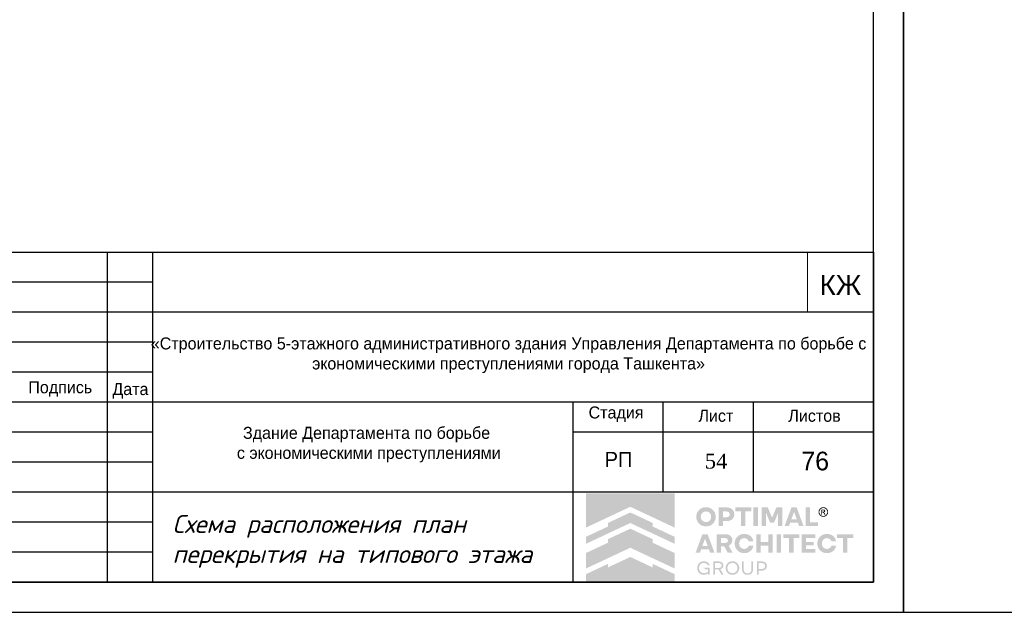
# Model space of a CAD drawing. Header units: millimetres. Extents: x -33345 to 4712671, y -3392 to 121473.
# Tile 677 of 1056: x 3539392 to 3555789, y 44501 to 54371. Entities that reach past the tile are written whole.
import ezdxf

# ---------------------------------------------------------------- set-up
doc = ezdxf.new("R2010")
doc.units = ezdxf.units.MM
doc.layers.add('0.25', color=7, linetype='Continuous', lineweight=25)
doc.layers.add('Текст', color=7, linetype='Continuous', lineweight=20)
doc.styles.add('RomanS', font='romans.shx')
doc.styles.get("Standard").update_dxf_attribs({"font": 'arial.ttf'})
doc.styles.add('X-U-RW-01$0$StyleROMANS', font='GOTHIC.TTF')

# ---------------------------------------------------------------- blocks, each defined once
blk = doc.blocks.new('*U283')
at = {"layer": '0.25', "color": 5, "linetype": 'Continuous', "lineweight": 25, "ltscale": 100}
blk.add_lwpolyline([(-68938, 0), (0, 0), (0, 42000), (-68938, 42000), (-68938, 0)], dxfattribs=at)
blk = doc.blocks.new('*U282')
at = {"layer": '0.25', "color": 5, "linetype": 'Continuous', "lineweight": 25, "ltscale": 100}
blk.add_lwpolyline([(-72619, 0), (0, 0), (0, 42000), (-72619, 42000), (-72619, 0)], dxfattribs=at)
at = {"layer": '0.25', "color": 7, "linetype": 'Continuous', "lineweight": 30, "ltscale": 100}
blk.add_lwpolyline([(-70619, 500), (-500, 500), (-500, 41500), (-70619, 41500), (-70619, 500)], dxfattribs=at)
blk = doc.blocks.new('logo')
at = {"true_color": 0x90e0ed}
h = blk.add_hatch(color=141, dxfattribs=at)
h.dxf.hatch_style = 1
h.paths.add_polyline_path([(5.672, 5.668), (0.009, 5.668), (0.009, 3.483), (1.425, 4.147), (2.84, 4.81), (4.256, 4.147), (5.672, 3.483)])
at = {"true_color": 0x1f2877}
h = blk.add_hatch(color=166, dxfattribs=at)
h.dxf.hatch_style = 1
h.paths.add_polyline_path([(2.84, 4.449), (1.425, 3.786), (1.425, 3.558), (0.009, 2.894), (0.009, 2.448), (1.425, 3.112), (2.84, 3.775), (4.256, 3.112), (5.672, 2.448), (5.672, 2.894), (4.256, 3.558), (4.256, 3.786)])
h.paths.add_polyline_path([(2.84, 3.415), (1.425, 2.751), (1.425, 2.523), (0.009, 1.86), (0.009, 0.873), (1.425, 1.536), (2.84, 2.199), (4.256, 1.536), (5.672, 0.873), (5.672, 1.86), (4.256, 2.523), (4.256, 2.751)])
h.paths.add_polyline_path([(2.84, 1.611), (1.425, 0.947), (1.425, 1.176), (0.009, 0.512), (0.009, 0.005), (5.672, 0.005), (5.672, 0.512), (4.256, 1.176), (4.256, 0.947)])
at = {"true_color": 0x212121}
h = blk.add_hatch(color=250, dxfattribs=at)
h.dxf.hatch_style = 1
h.paths.add_polyline_path([(8.107, 4.61), (8.086, 4.63), (8.064, 4.649), (8.041, 4.667), (8.017, 4.683), (7.992, 4.699), (7.967, 4.713), (7.94, 4.726), (7.912, 4.738), (7.884, 4.749), (7.855, 4.759), (7.825, 4.766), (7.795, 4.773), (7.763, 4.778), (7.732, 4.782), (7.7, 4.784), (7.667, 4.785), (7.634, 4.784), (7.602, 4.782), (7.571, 4.778), (7.54, 4.773), (7.51, 4.766), (7.48, 4.758), (7.451, 4.749), (7.422, 4.738), (7.394, 4.725), (7.367, 4.712), (7.341, 4.697), (7.316, 4.682), (7.292, 4.665), (7.269, 4.648), (7.247, 4.629), (7.226, 4.609), (7.206, 4.588), (7.187, 4.566), (7.169, 4.544), (7.153, 4.52), (7.137, 4.495), (7.122, 4.47), (7.109, 4.443), (7.097, 4.416), (7.086, 4.387), (7.076, 4.359), (7.068, 4.329), (7.061, 4.299), (7.056, 4.268), (7.053, 4.237), (7.05, 4.205), (7.05, 4.173), (7.05, 4.14), (7.053, 4.108), (7.056, 4.077), (7.061, 4.047), (7.068, 4.016), (7.076, 3.987), (7.086, 3.958), (7.097, 3.93), (7.109, 3.903), (7.122, 3.876), (7.137, 3.85), (7.153, 3.826), (7.169, 3.802), (7.187, 3.779), (7.206, 3.757), (7.226, 3.736), (7.247, 3.716), (7.269, 3.697), (7.292, 3.679), (7.316, 3.662), (7.341, 3.647), (7.367, 3.633), (7.394, 3.619), (7.422, 3.607), (7.451, 3.596), (7.48, 3.587), (7.51, 3.579), (7.54, 3.573), (7.571, 3.568), (7.602, 3.564), (7.634, 3.562), (7.667, 3.561), (7.7, 3.562), (7.732, 3.564), (7.763, 3.568), (7.795, 3.573), (7.825, 3.579), (7.855, 3.587), (7.884, 3.596), (7.912, 3.607), (7.94, 3.619), (7.967, 3.633), (7.992, 3.647), (8.017, 3.662), (8.041, 3.679), (8.064, 3.697), (8.086, 3.716), (8.107, 3.736), (8.127, 3.757), (8.146, 3.779), (8.164, 3.802), (8.181, 3.826), (8.196, 3.85), (8.211, 3.876), (8.224, 3.903), (8.237, 3.93), (8.248, 3.958), (8.257, 3.987), (8.265, 4.016), (8.272, 4.047), (8.277, 4.077), (8.281, 4.108), (8.283, 4.14), (8.284, 4.173), (8.283, 4.205), (8.281, 4.237), (8.277, 4.268), (8.272, 4.299), (8.265, 4.329), (8.257, 4.359), (8.248, 4.387), (8.237, 4.416), (8.224, 4.443), (8.211, 4.47), (8.196, 4.495), (8.181, 4.52), (8.164, 4.544), (8.146, 4.567), (8.127, 4.589)])
h.paths.add_polyline_path([(7.841, 4.464), (7.854, 4.455), (7.867, 4.446), (7.879, 4.436), (7.891, 4.426), (7.902, 4.415), (7.913, 4.403), (7.923, 4.391), (7.933, 4.379), (7.942, 4.366), (7.95, 4.352), (7.958, 4.338), (7.965, 4.324), (7.972, 4.308), (7.977, 4.293), (7.982, 4.277), (7.987, 4.261), (7.99, 4.244), (7.993, 4.228), (7.995, 4.21), (7.996, 4.193), (7.996, 4.175), (7.996, 4.157), (7.995, 4.139), (7.993, 4.121), (7.99, 4.104), (7.987, 4.088), (7.982, 4.071), (7.977, 4.055), (7.972, 4.039), (7.965, 4.024), (7.958, 4.009), (7.95, 3.994), (7.942, 3.981), (7.933, 3.967), (7.923, 3.955), (7.913, 3.942), (7.902, 3.931), (7.891, 3.92), (7.879, 3.909), (7.867, 3.9), (7.854, 3.891), (7.841, 3.882), (7.827, 3.874), (7.813, 3.867), (7.798, 3.86), (7.783, 3.854), (7.767, 3.849), (7.751, 3.844), (7.735, 3.841), (7.718, 3.838), (7.701, 3.836), (7.684, 3.835), (7.667, 3.834), (7.649, 3.835), (7.632, 3.836), (7.615, 3.838), (7.598, 3.841), (7.582, 3.844), (7.566, 3.849), (7.551, 3.854), (7.535, 3.86), (7.521, 3.867), (7.506, 3.874), (7.492, 3.882), (7.479, 3.891), (7.466, 3.9), (7.454, 3.909), (7.442, 3.92), (7.431, 3.931), (7.42, 3.942), (7.41, 3.955), (7.4, 3.967), (7.391, 3.981), (7.383, 3.994), (7.375, 4.009), (7.368, 4.024), (7.362, 4.039), (7.356, 4.055), (7.351, 4.071), (7.347, 4.088), (7.343, 4.104), (7.34, 4.121), (7.338, 4.139), (7.337, 4.157), (7.337, 4.175), (7.337, 4.193), (7.338, 4.21), (7.34, 4.228), (7.343, 4.244), (7.347, 4.261), (7.351, 4.277), (7.356, 4.293), (7.362, 4.308), (7.368, 4.324), (7.375, 4.338), (7.383, 4.352), (7.391, 4.366), (7.4, 4.379), (7.41, 4.391), (7.42, 4.403), (7.431, 4.415), (7.442, 4.426), (7.454, 4.436), (7.466, 4.446), (7.479, 4.455), (7.492, 4.464), (7.506, 4.472), (7.521, 4.479), (7.535, 4.486), (7.551, 4.492), (7.566, 4.497), (7.582, 4.501), (7.598, 4.505), (7.615, 4.508), (7.632, 4.51), (7.649, 4.511), (7.667, 4.511), (7.684, 4.511), (7.701, 4.51), (7.718, 4.508), (7.735, 4.505), (7.751, 4.501), (7.767, 4.497), (7.783, 4.492), (7.798, 4.486), (7.813, 4.479), (7.827, 4.472)], flags=16)
h.paths.add_polyline_path([(9.335, 4.648), (9.319, 4.662), (9.301, 4.675), (9.283, 4.687), (9.264, 4.698), (9.245, 4.709), (9.224, 4.719), (9.203, 4.728), (9.181, 4.736), (9.158, 4.743), (9.134, 4.749), (9.11, 4.755), (9.085, 4.759), (9.059, 4.762), (9.032, 4.765), (9.005, 4.766), (8.977, 4.767), (8.47, 4.767), (8.47, 3.579), (8.75, 3.579), (8.75, 3.898), (8.977, 3.898), (9.005, 3.898), (9.032, 3.9), (9.059, 3.902), (9.085, 3.906), (9.11, 3.91), (9.134, 3.915), (9.158, 3.921), (9.181, 3.928), (9.203, 3.936), (9.224, 3.945), (9.245, 3.954), (9.264, 3.965), (9.283, 3.976), (9.301, 3.988), (9.319, 4.001), (9.335, 4.014), (9.35, 4.029), (9.365, 4.044), (9.379, 4.059), (9.391, 4.076), (9.403, 4.093), (9.414, 4.111), (9.424, 4.13), (9.432, 4.15), (9.44, 4.17), (9.447, 4.191), (9.453, 4.212), (9.458, 4.234), (9.461, 4.257), (9.464, 4.28), (9.466, 4.304), (9.466, 4.329), (9.466, 4.353), (9.464, 4.377), (9.461, 4.401), (9.458, 4.424), (9.453, 4.446), (9.447, 4.468), (9.44, 4.489), (9.432, 4.51), (9.424, 4.53), (9.414, 4.549), (9.403, 4.567), (9.391, 4.585), (9.379, 4.602), (9.365, 4.618), (9.35, 4.633)])
h.paths.add_polyline_path([(8.75, 4.511), (8.959, 4.511), (8.984, 4.511), (9.008, 4.508), (9.031, 4.505), (9.052, 4.499), (9.071, 4.492), (9.09, 4.484), (9.106, 4.474), (9.121, 4.463), (9.135, 4.45), (9.147, 4.436), (9.156, 4.421), (9.165, 4.404), (9.171, 4.387), (9.175, 4.368), (9.178, 4.348), (9.179, 4.327), (9.178, 4.306), (9.175, 4.287), (9.171, 4.268), (9.165, 4.251), (9.156, 4.235), (9.147, 4.22), (9.135, 4.206), (9.121, 4.193), (9.106, 4.182), (9.09, 4.172), (9.071, 4.164), (9.052, 4.157), (9.031, 4.151), (9.008, 4.148), (8.984, 4.145), (8.959, 4.144), (8.75, 4.144)], flags=16)
h.paths.add_polyline_path([(10.558, 4.767), (9.528, 4.767), (9.528, 4.529), (9.904, 4.529), (9.904, 3.579), (10.182, 3.579), (10.182, 4.529), (10.558, 4.529)])
h.paths.add_polyline_path([(10.975, 4.767), (10.695, 4.767), (10.695, 3.579), (10.975, 3.579)])
h.paths.add_polyline_path([(11.611, 4.767), (11.223, 4.767), (11.223, 3.579), (11.498, 3.579), (11.498, 4.426), (11.751, 3.806), (12.012, 3.806), (12.267, 4.426), (12.267, 3.579), (12.542, 3.579), (12.542, 4.767), (12.154, 4.767), (11.882, 4.116)])
h.paths.add_polyline_path([(13.451, 4.767), (13.116, 4.767), (12.68, 3.579), (12.959, 3.579), (13.038, 3.799), (13.529, 3.799), (13.609, 3.579), (13.888, 3.579)])
h.paths.add_polyline_path([(13.285, 4.487), (13.457, 4.01), (13.111, 4.01)], flags=16)
h.paths.add_polyline_path([(14.306, 4.767), (14.026, 4.767), (14.026, 3.579), (14.808, 3.579), (14.808, 3.827), (14.306, 3.827)])
h.paths.add_polyline_path([(15.871, 2.84), (15.857, 2.86), (15.841, 2.879), (15.825, 2.898), (15.808, 2.916), (15.79, 2.933), (15.771, 2.949), (15.752, 2.964), (15.731, 2.978), (15.71, 2.992), (15.688, 3.004), (15.666, 3.016), (15.643, 3.027), (15.619, 3.037), (15.594, 3.046), (15.569, 3.053), (15.543, 3.06), (15.516, 3.066), (15.49, 3.071), (15.462, 3.074), (15.434, 3.077), (15.406, 3.079), (15.377, 3.079), (15.344, 3.078), (15.312, 3.076), (15.281, 3.072), (15.25, 3.067), (15.22, 3.061), (15.191, 3.052), (15.162, 3.043), (15.134, 3.031), (15.106, 3.019), (15.08, 3.005), (15.054, 2.991), (15.03, 2.975), (15.006, 2.958), (14.984, 2.94), (14.962, 2.921), (14.942, 2.901), (14.922, 2.88), (14.903, 2.858), (14.886, 2.835), (14.869, 2.811), (14.854, 2.787), (14.84, 2.761), (14.827, 2.734), (14.815, 2.707), (14.804, 2.679), (14.795, 2.65), (14.787, 2.621), (14.78, 2.591), (14.775, 2.561), (14.772, 2.53), (14.769, 2.499), (14.769, 2.468), (14.769, 2.436), (14.772, 2.405), (14.775, 2.374), (14.78, 2.344), (14.787, 2.314), (14.795, 2.285), (14.804, 2.256), (14.815, 2.228), (14.827, 2.201), (14.84, 2.174), (14.854, 2.149), (14.869, 2.124), (14.886, 2.1), (14.903, 2.077), (14.922, 2.055), (14.942, 2.034), (14.962, 2.014), (14.984, 1.995), (15.006, 1.977), (15.03, 1.96), (15.054, 1.945), (15.08, 1.93), (15.106, 1.916), (15.134, 1.904), (15.162, 1.893), (15.191, 1.883), (15.22, 1.875), (15.25, 1.868), (15.281, 1.863), (15.312, 1.859), (15.344, 1.857), (15.377, 1.856), (15.406, 1.856), (15.434, 1.858), (15.462, 1.861), (15.49, 1.864), (15.516, 1.869), (15.543, 1.875), (15.569, 1.882), (15.594, 1.89), (15.619, 1.898), (15.643, 1.908), (15.666, 1.919), (15.688, 1.931), (15.71, 1.943), (15.731, 1.957), (15.752, 1.971), (15.771, 1.986), (15.79, 2.002), (15.808, 2.019), (15.825, 2.037), (15.841, 2.056), (15.857, 2.075), (15.871, 2.096), (15.885, 2.117), (15.898, 2.139), (15.91, 2.161), (15.921, 2.185), (15.93, 2.209), (15.939, 2.233), (15.947, 2.259), (15.953, 2.284), (15.959, 2.311), (15.964, 2.338), (15.668, 2.338), (15.659, 2.314), (15.649, 2.291), (15.638, 2.269), (15.625, 2.249), (15.61, 2.23), (15.594, 2.213), (15.576, 2.196), (15.557, 2.181), (15.536, 2.168), (15.515, 2.156), (15.493, 2.146), (15.471, 2.138), (15.448, 2.132), (15.424, 2.127), (15.4, 2.125), (15.375, 2.124), (15.358, 2.124), (15.342, 2.125), (15.326, 2.127), (15.31, 2.13), (15.294, 2.134), (15.279, 2.139), (15.264, 2.144), (15.249, 2.15), (15.235, 2.157), (15.221, 2.165), (15.207, 2.173), (15.195, 2.182), (15.182, 2.191), (15.17, 2.201), (15.159, 2.212), (15.148, 2.223), (15.138, 2.235), (15.128, 2.247), (15.119, 2.26), (15.11, 2.273), (15.102, 2.287), (15.094, 2.302), (15.087, 2.316), (15.081, 2.332), (15.075, 2.348), (15.07, 2.364), (15.066, 2.381), (15.062, 2.397), (15.059, 2.414), (15.057, 2.432), (15.056, 2.45), (15.056, 2.468), (15.056, 2.486), (15.057, 2.503), (15.059, 2.521), (15.062, 2.538), (15.066, 2.555), (15.07, 2.571), (15.075, 2.587), (15.081, 2.603), (15.087, 2.619), (15.094, 2.634), (15.102, 2.648), (15.11, 2.662), (15.119, 2.675), (15.128, 2.688), (15.138, 2.7), (15.148, 2.712), (15.159, 2.723), (15.17, 2.734), (15.182, 2.744), (15.195, 2.753), (15.207, 2.762), (15.221, 2.77), (15.235, 2.778), (15.249, 2.785), (15.264, 2.791), (15.279, 2.797), (15.294, 2.801), (15.31, 2.805), (15.326, 2.808), (15.342, 2.81), (15.358, 2.811), (15.375, 2.812), (15.4, 2.811), (15.424, 2.808), (15.448, 2.803), (15.471, 2.797), (15.493, 2.789), (15.515, 2.779), (15.536, 2.767), (15.557, 2.754), (15.576, 2.739), (15.594, 2.722), (15.61, 2.705), (15.625, 2.686), (15.638, 2.666), (15.649, 2.644), (15.659, 2.621), (15.668, 2.597), (15.964, 2.597), (15.959, 2.624), (15.953, 2.651), (15.947, 2.677), (15.939, 2.702), (15.93, 2.726), (15.921, 2.75), (15.91, 2.774), (15.898, 2.796), (15.885, 2.818)])
h.paths.add_polyline_path([(14.632, 3.061), (13.76, 3.061), (13.76, 1.874), (14.632, 1.874), (14.632, 2.122), (14.04, 2.122), (14.04, 2.359), (14.528, 2.359), (14.528, 2.572), (14.04, 2.572), (14.04, 2.813), (14.632, 2.813)])
h.paths.add_polyline_path([(13.624, 3.061), (12.593, 3.061), (12.593, 2.824), (12.969, 2.824), (12.969, 1.874), (13.248, 1.874), (13.248, 2.824), (13.624, 2.824)])
h.paths.add_polyline_path([(12.457, 3.061), (12.177, 3.061), (12.177, 1.874), (12.457, 1.874)])
h.paths.add_polyline_path([(11.929, 3.061), (11.648, 3.061), (11.648, 2.572), (11.147, 2.572), (11.147, 3.061), (10.867, 3.061), (10.867, 1.874), (11.147, 1.874), (11.147, 2.329), (11.648, 2.329), (11.648, 1.874), (11.929, 1.874)])
h.paths.add_polyline_path([(10.624, 2.796), (10.611, 2.818), (10.597, 2.84), (10.583, 2.86), (10.567, 2.879), (10.551, 2.898), (10.534, 2.916), (10.516, 2.933), (10.497, 2.949), (10.477, 2.964), (10.457, 2.978), (10.436, 2.992), (10.414, 3.004), (10.392, 3.016), (10.368, 3.027), (10.344, 3.037), (10.32, 3.046), (10.294, 3.053), (10.269, 3.06), (10.242, 3.066), (10.215, 3.071), (10.188, 3.074), (10.16, 3.077), (10.132, 3.079), (10.103, 3.079), (10.07, 3.078), (10.038, 3.076), (10.007, 3.072), (9.976, 3.067), (9.946, 3.061), (9.917, 3.052), (9.888, 3.043), (9.86, 3.031), (9.832, 3.019), (9.806, 3.005), (9.78, 2.991), (9.756, 2.975), (9.732, 2.958), (9.71, 2.94), (9.688, 2.921), (9.667, 2.901), (9.648, 2.88), (9.629, 2.858), (9.612, 2.835), (9.595, 2.811), (9.58, 2.787), (9.566, 2.761), (9.553, 2.734), (9.541, 2.707), (9.53, 2.679), (9.52, 2.65), (9.512, 2.621), (9.506, 2.591), (9.501, 2.561), (9.497, 2.53), (9.495, 2.499), (9.494, 2.468), (9.495, 2.436), (9.497, 2.405), (9.501, 2.374), (9.506, 2.344), (9.512, 2.314), (9.52, 2.285), (9.53, 2.256), (9.541, 2.228), (9.553, 2.201), (9.566, 2.174), (9.58, 2.149), (9.595, 2.124), (9.612, 2.1), (9.629, 2.077), (9.648, 2.055), (9.667, 2.034), (9.688, 2.014), (9.71, 1.995), (9.732, 1.977), (9.756, 1.96), (9.78, 1.945), (9.806, 1.93), (9.832, 1.916), (9.86, 1.904), (9.888, 1.893), (9.917, 1.883), (9.946, 1.875), (9.976, 1.868), (10.007, 1.863), (10.038, 1.859), (10.07, 1.857), (10.103, 1.856), (10.132, 1.856), (10.16, 1.858), (10.188, 1.861), (10.215, 1.864), (10.242, 1.869), (10.269, 1.875), (10.294, 1.882), (10.32, 1.89), (10.344, 1.898), (10.368, 1.908), (10.392, 1.919), (10.414, 1.931), (10.436, 1.943), (10.457, 1.957), (10.477, 1.971), (10.497, 1.986), (10.516, 2.002), (10.534, 2.019), (10.551, 2.037), (10.567, 2.056), (10.583, 2.075), (10.597, 2.096), (10.611, 2.117), (10.624, 2.139), (10.636, 2.161), (10.646, 2.185), (10.656, 2.209), (10.665, 2.233), (10.673, 2.259), (10.679, 2.284), (10.685, 2.311), (10.689, 2.338), (10.393, 2.338), (10.385, 2.314), (10.375, 2.291), (10.364, 2.269), (10.351, 2.249), (10.336, 2.23), (10.32, 2.213), (10.302, 2.196), (10.282, 2.181), (10.262, 2.168), (10.241, 2.156), (10.219, 2.146), (10.197, 2.138), (10.174, 2.132), (10.15, 2.127), (10.126, 2.125), (10.101, 2.124), (10.084, 2.124), (10.068, 2.125), (10.052, 2.127), (10.036, 2.13), (10.02, 2.134), (10.005, 2.139), (9.99, 2.144), (9.975, 2.15), (9.961, 2.157), (9.947, 2.165), (9.933, 2.173), (9.92, 2.182), (9.908, 2.191), (9.896, 2.201), (9.885, 2.212), (9.874, 2.223), (9.864, 2.235), (9.854, 2.247), (9.844, 2.26), (9.836, 2.273), (9.828, 2.287), (9.82, 2.302), (9.813, 2.316), (9.806, 2.332), (9.801, 2.348), (9.796, 2.364), (9.791, 2.381), (9.788, 2.397), (9.785, 2.414), (9.783, 2.432), (9.782, 2.45), (9.782, 2.468), (9.782, 2.486), (9.783, 2.503), (9.785, 2.521), (9.788, 2.538), (9.791, 2.555), (9.796, 2.571), (9.801, 2.587), (9.806, 2.603), (9.813, 2.619), (9.82, 2.634), (9.828, 2.648), (9.836, 2.662), (9.844, 2.675), (9.854, 2.688), (9.864, 2.7), (9.874, 2.712), (9.885, 2.723), (9.896, 2.734), (9.908, 2.744), (9.92, 2.753), (9.933, 2.762), (9.947, 2.77), (9.961, 2.778), (9.975, 2.785), (9.99, 2.791), (10.005, 2.797), (10.02, 2.801), (10.036, 2.805), (10.052, 2.808), (10.068, 2.81), (10.084, 2.811), (10.101, 2.812), (10.126, 2.811), (10.15, 2.808), (10.174, 2.803), (10.197, 2.797), (10.219, 2.789), (10.241, 2.779), (10.262, 2.767), (10.282, 2.754), (10.302, 2.739), (10.32, 2.722), (10.336, 2.705), (10.351, 2.686), (10.364, 2.666), (10.375, 2.644), (10.385, 2.621), (10.393, 2.597), (10.689, 2.597), (10.685, 2.624), (10.679, 2.651), (10.673, 2.677), (10.665, 2.702), (10.656, 2.726), (10.646, 2.75), (10.636, 2.774)])
h.paths.add_polyline_path([(9.251, 2.936), (9.221, 2.962), (9.189, 2.986), (9.153, 3.006), (9.113, 3.023), (9.07, 3.037), (9.024, 3.047), (8.974, 3.055), (8.921, 3.06), (8.865, 3.061), (8.347, 3.061), (8.347, 1.874), (8.628, 1.874), (8.628, 2.294), (8.826, 2.294), (9.057, 1.874), (9.372, 1.874), (9.108, 2.335), (9.136, 2.346), (9.162, 2.359), (9.187, 2.374), (9.21, 2.39), (9.231, 2.407), (9.25, 2.425), (9.268, 2.445), (9.284, 2.466), (9.299, 2.488), (9.311, 2.512), (9.322, 2.537), (9.33, 2.563), (9.337, 2.59), (9.342, 2.619), (9.345, 2.649), (9.346, 2.68), (9.344, 2.725), (9.338, 2.766), (9.328, 2.805), (9.315, 2.842), (9.297, 2.876), (9.276, 2.907)])
h.paths.add_polyline_path([(8.949, 2.802), (8.967, 2.796), (8.984, 2.789), (8.999, 2.781), (9.012, 2.772), (9.024, 2.761), (9.035, 2.75), (9.044, 2.737), (9.051, 2.724), (9.056, 2.709), (9.06, 2.693), (9.063, 2.677), (9.064, 2.659), (9.063, 2.642), (9.06, 2.626), (9.056, 2.61), (9.051, 2.596), (9.044, 2.582), (9.035, 2.57), (9.024, 2.559), (9.012, 2.548), (8.999, 2.539), (8.984, 2.531), (8.967, 2.524), (8.949, 2.518), (8.93, 2.514), (8.909, 2.511), (8.887, 2.509), (8.863, 2.508), (8.628, 2.508), (8.628, 2.812), (8.863, 2.812), (8.887, 2.811), (8.909, 2.809), (8.93, 2.806)], flags=16)
h.paths.add_polyline_path([(7.773, 3.061), (7.438, 3.061), (7.002, 1.874), (7.28, 1.874), (7.36, 2.093), (7.851, 2.093), (7.931, 1.874), (8.209, 1.874)])
h.paths.add_polyline_path([(7.606, 2.781), (7.778, 2.304), (7.433, 2.304)], flags=16)
h.paths.add_polyline_path([(17.059, 3.061), (16.029, 3.061), (16.029, 2.824), (16.405, 2.824), (16.405, 1.874), (16.683, 1.874), (16.683, 2.824), (17.059, 2.824)])
at = {"true_color": 0xa7a9ac}
h = blk.add_hatch(color=253, dxfattribs=at)
h.dxf.hatch_style = 1
h.paths.add_polyline_path([(15.277, 4.754), (15.255, 4.763), (15.232, 4.77), (15.208, 4.776), (15.185, 4.779), (15.164, 4.781), (15.162, 4.781), (15.138, 4.781), (15.127, 4.78), (15.114, 4.779), (15.101, 4.777), (15.088, 4.775), (15.076, 4.772), (15.063, 4.769), (15.05, 4.765), (15.038, 4.76), (15.026, 4.755), (14.997, 4.739), (14.969, 4.721), (14.945, 4.701), (14.923, 4.679), (14.903, 4.654), (14.886, 4.628), (14.872, 4.599), (14.86, 4.567), (14.856, 4.553), (14.853, 4.539), (14.85, 4.525), (14.848, 4.51), (14.847, 4.496), (14.847, 4.481), (14.847, 4.466), (14.848, 4.452), (14.851, 4.426), (14.857, 4.402), (14.864, 4.378), (14.873, 4.355), (14.884, 4.333), (14.896, 4.312), (14.911, 4.291), (14.928, 4.272), (14.94, 4.259), (14.954, 4.247), (14.968, 4.236), (14.982, 4.225), (14.997, 4.216), (15.013, 4.207), (15.029, 4.2), (15.046, 4.193), (15.064, 4.187), (15.082, 4.182), (15.1, 4.179), (15.119, 4.176), (15.14, 4.175), (15.16, 4.175), (15.181, 4.176), (15.202, 4.179), (15.222, 4.183), (15.241, 4.188), (15.26, 4.195), (15.279, 4.203), (15.297, 4.212), (15.314, 4.222), (15.331, 4.234), (15.347, 4.247), (15.364, 4.263), (15.38, 4.28), (15.395, 4.298), (15.408, 4.317), (15.419, 4.337), (15.429, 4.358), (15.437, 4.38), (15.444, 4.403), (15.448, 4.418), (15.45, 4.433), (15.452, 4.448), (15.453, 4.463), (15.454, 4.466), (15.454, 4.49), (15.453, 4.501), (15.45, 4.523), (15.446, 4.544), (15.441, 4.565), (15.434, 4.586), (15.426, 4.605), (15.416, 4.624), (15.405, 4.643), (15.392, 4.661), (15.38, 4.676), (15.368, 4.69), (15.354, 4.703), (15.34, 4.715), (15.326, 4.726), (15.31, 4.736), (15.294, 4.745)])
h.paths.add_polyline_path([(15.249, 4.711), (15.292, 4.687), (15.329, 4.657), (15.36, 4.619), (15.383, 4.576), (15.398, 4.529), (15.403, 4.478), (15.398, 4.427), (15.383, 4.379), (15.36, 4.336), (15.329, 4.299), (15.291, 4.268), (15.248, 4.245), (15.2, 4.23), (15.149, 4.225), (15.099, 4.23), (15.051, 4.245), (15.009, 4.268), (14.971, 4.299), (14.941, 4.337), (14.917, 4.38), (14.903, 4.427), (14.897, 4.478), (14.903, 4.529), (14.917, 4.576), (14.941, 4.619), (14.972, 4.657), (15.009, 4.688), (15.052, 4.711), (15.099, 4.726), (15.15, 4.731), (15.201, 4.726)], flags=16)
h.paths.add_polyline_path([(15.197, 4.632), (15.209, 4.629), (15.219, 4.625), (15.227, 4.621), (15.235, 4.616), (15.242, 4.61), (15.249, 4.603), (15.254, 4.596), (15.259, 4.587), (15.263, 4.578), (15.267, 4.565), (15.269, 4.553), (15.269, 4.541), (15.267, 4.529), (15.264, 4.518), (15.259, 4.507), (15.252, 4.496), (15.244, 4.486), (15.238, 4.48), (15.232, 4.475), (15.225, 4.471), (15.218, 4.467), (15.211, 4.464), (15.203, 4.461), (15.196, 4.459), (15.187, 4.458), (15.177, 4.456), (15.177, 4.456), (15.189, 4.449), (15.197, 4.445), (15.203, 4.439), (15.209, 4.433), (15.215, 4.426), (15.226, 4.413), (15.235, 4.399), (15.245, 4.386), (15.254, 4.372), (15.29, 4.313), (15.291, 4.311), (15.289, 4.31), (15.23, 4.31), (15.226, 4.312), (15.182, 4.389), (15.157, 4.425), (15.152, 4.43), (15.147, 4.435), (15.141, 4.439), (15.135, 4.442), (15.129, 4.445), (15.122, 4.447), (15.115, 4.448), (15.107, 4.448), (15.072, 4.449), (15.07, 4.449), (15.07, 4.311), (15.018, 4.311), (15.018, 4.636), (15.02, 4.637), (15.161, 4.635), (15.173, 4.635), (15.185, 4.634)], flags=0)
h.paths.add_polyline_path([(15.178, 4.588), (15.187, 4.584), (15.196, 4.579), (15.2, 4.576), (15.203, 4.572), (15.206, 4.568), (15.209, 4.564), (15.211, 4.559), (15.212, 4.554), (15.213, 4.549), (15.213, 4.544), (15.213, 4.538), (15.212, 4.533), (15.211, 4.528), (15.209, 4.523), (15.206, 4.518), (15.203, 4.514), (15.199, 4.51), (15.195, 4.506), (15.19, 4.503), (15.184, 4.5), (15.178, 4.499), (15.173, 4.497), (15.161, 4.495), (15.15, 4.494), (15.138, 4.494), (15.127, 4.494), (15.074, 4.493), (15.071, 4.493), (15.071, 4.592), (15.096, 4.592), (15.159, 4.591), (15.169, 4.59)], flags=0)
h.paths.add_polyline_path([(15.267, 4.565), (15.263, 4.578), (15.259, 4.587), (15.254, 4.596), (15.249, 4.603), (15.242, 4.61), (15.235, 4.616), (15.227, 4.621), (15.219, 4.625), (15.209, 4.629), (15.197, 4.632), (15.185, 4.634), (15.173, 4.635), (15.161, 4.635), (15.02, 4.637), (15.018, 4.636), (15.018, 4.311), (15.07, 4.311), (15.07, 4.449), (15.072, 4.449), (15.107, 4.448), (15.115, 4.448), (15.122, 4.447), (15.129, 4.445), (15.135, 4.442), (15.141, 4.439), (15.147, 4.435), (15.152, 4.43), (15.157, 4.425), (15.182, 4.389), (15.226, 4.312), (15.23, 4.31), (15.289, 4.31), (15.291, 4.311), (15.29, 4.313), (15.254, 4.372), (15.245, 4.386), (15.235, 4.399), (15.226, 4.413), (15.215, 4.426), (15.209, 4.433), (15.203, 4.439), (15.197, 4.445), (15.189, 4.449), (15.177, 4.456), (15.187, 4.458), (15.196, 4.459), (15.203, 4.461), (15.211, 4.464), (15.218, 4.467), (15.225, 4.471), (15.232, 4.475), (15.238, 4.48), (15.244, 4.486), (15.252, 4.496), (15.259, 4.507), (15.264, 4.518), (15.267, 4.529), (15.269, 4.541), (15.269, 4.553)], flags=0)
h = blk.add_hatch(color=253, dxfattribs=at)
h.dxf.hatch_style = 1
h.paths.add_polyline_path([(15.242, 4.61), (15.235, 4.616), (15.227, 4.621), (15.219, 4.625), (15.209, 4.629), (15.197, 4.632), (15.185, 4.634), (15.173, 4.635), (15.161, 4.635), (15.02, 4.637), (15.018, 4.636), (15.018, 4.311), (15.07, 4.311), (15.07, 4.449), (15.072, 4.449), (15.107, 4.448), (15.115, 4.448), (15.122, 4.447), (15.129, 4.445), (15.135, 4.442), (15.141, 4.439), (15.147, 4.435), (15.152, 4.43), (15.157, 4.425), (15.182, 4.389), (15.226, 4.312), (15.23, 4.31), (15.289, 4.31), (15.291, 4.311), (15.29, 4.313), (15.254, 4.372), (15.245, 4.386), (15.235, 4.399), (15.226, 4.413), (15.215, 4.426), (15.209, 4.433), (15.203, 4.439), (15.197, 4.445), (15.189, 4.449), (15.177, 4.456), (15.187, 4.458), (15.196, 4.459), (15.203, 4.461), (15.211, 4.464), (15.218, 4.467), (15.225, 4.471), (15.232, 4.475), (15.238, 4.48), (15.244, 4.486), (15.252, 4.496), (15.259, 4.507), (15.264, 4.518), (15.267, 4.529), (15.269, 4.541), (15.269, 4.553), (15.267, 4.565), (15.263, 4.578), (15.259, 4.587), (15.254, 4.596), (15.249, 4.603)])
h.paths.add_polyline_path([(15.169, 4.59), (15.178, 4.588), (15.187, 4.584), (15.196, 4.579), (15.2, 4.576), (15.203, 4.572), (15.206, 4.568), (15.209, 4.564), (15.211, 4.559), (15.212, 4.554), (15.213, 4.549), (15.213, 4.544), (15.213, 4.538), (15.212, 4.533), (15.211, 4.528), (15.209, 4.523), (15.206, 4.518), (15.203, 4.514), (15.199, 4.51), (15.195, 4.506), (15.19, 4.503), (15.184, 4.5), (15.178, 4.499), (15.173, 4.497), (15.161, 4.495), (15.15, 4.494), (15.138, 4.494), (15.127, 4.494), (15.074, 4.493), (15.071, 4.493), (15.071, 4.592), (15.096, 4.592), (15.159, 4.591)], flags=16)
h = blk.add_hatch(color=253, dxfattribs=at)
h.dxf.hatch_style = 1
h.paths.add_polyline_path([(7.824, 1.219), (7.813, 1.23), (7.803, 1.24), (7.791, 1.249), (7.78, 1.258), (7.768, 1.267), (7.756, 1.275), (7.743, 1.283), (7.73, 1.29), (7.716, 1.297), (7.703, 1.303), (7.688, 1.309), (7.674, 1.314), (7.659, 1.319), (7.644, 1.323), (7.628, 1.326), (7.613, 1.329), (7.597, 1.332), (7.581, 1.334), (7.564, 1.335), (7.547, 1.336), (7.53, 1.336), (7.506, 1.335), (7.483, 1.334), (7.461, 1.331), (7.439, 1.328), (7.417, 1.323), (7.396, 1.317), (7.376, 1.31), (7.356, 1.302), (7.337, 1.293), (7.319, 1.284), (7.301, 1.273), (7.284, 1.262), (7.268, 1.25), (7.253, 1.237), (7.238, 1.224), (7.224, 1.21), (7.211, 1.195), (7.199, 1.179), (7.187, 1.163), (7.176, 1.146), (7.166, 1.129), (7.157, 1.11), (7.149, 1.092), (7.141, 1.073), (7.134, 1.053), (7.128, 1.033), (7.124, 1.012), (7.119, 0.991), (7.116, 0.97), (7.114, 0.949), (7.113, 0.927), (7.112, 0.904), (7.113, 0.88), (7.114, 0.857), (7.116, 0.834), (7.12, 0.811), (7.124, 0.789), (7.129, 0.768), (7.135, 0.747), (7.142, 0.727), (7.15, 0.707), (7.159, 0.688), (7.168, 0.67), (7.178, 0.652), (7.189, 0.636), (7.201, 0.62), (7.214, 0.605), (7.227, 0.59), (7.241, 0.577), (7.255, 0.564), (7.271, 0.552), (7.286, 0.54), (7.303, 0.53), (7.32, 0.52), (7.338, 0.511), (7.357, 0.503), (7.376, 0.496), (7.396, 0.49), (7.416, 0.485), (7.436, 0.48), (7.458, 0.477), (7.479, 0.475), (7.501, 0.473), (7.524, 0.473), (7.546, 0.473), (7.567, 0.474), (7.588, 0.476), (7.608, 0.479), (7.627, 0.483), (7.646, 0.488), (7.664, 0.493), (7.682, 0.5), (7.699, 0.507), (7.716, 0.514), (7.732, 0.523), (7.747, 0.532), (7.761, 0.541), (7.775, 0.551), (7.789, 0.562), (7.802, 0.574), (7.802, 0.485), (7.911, 0.485), (7.911, 0.921), (7.578, 0.921), (7.578, 0.827), (7.802, 0.827), (7.802, 0.709), (7.794, 0.695), (7.785, 0.681), (7.774, 0.668), (7.763, 0.656), (7.75, 0.645), (7.735, 0.634), (7.72, 0.624), (7.703, 0.615), (7.685, 0.606), (7.666, 0.599), (7.647, 0.593), (7.627, 0.588), (7.606, 0.584), (7.585, 0.581), (7.563, 0.58), (7.54, 0.579), (7.522, 0.579), (7.505, 0.58), (7.488, 0.582), (7.472, 0.585), (7.456, 0.588), (7.441, 0.592), (7.425, 0.597), (7.411, 0.602), (7.396, 0.608), (7.383, 0.615), (7.369, 0.622), (7.357, 0.63), (7.345, 0.639), (7.333, 0.648), (7.322, 0.658), (7.311, 0.668), (7.301, 0.679), (7.292, 0.69), (7.283, 0.702), (7.275, 0.715), (7.267, 0.728), (7.26, 0.741), (7.253, 0.756), (7.247, 0.77), (7.242, 0.786), (7.237, 0.801), (7.234, 0.817), (7.23, 0.834), (7.228, 0.851), (7.226, 0.868), (7.225, 0.886), (7.225, 0.904), (7.225, 0.921), (7.226, 0.938), (7.228, 0.954), (7.23, 0.97), (7.233, 0.986), (7.236, 1.001), (7.24, 1.016), (7.245, 1.031), (7.25, 1.046), (7.256, 1.06), (7.262, 1.074), (7.27, 1.087), (7.277, 1.099), (7.285, 1.112), (7.294, 1.123), (7.304, 1.135), (7.314, 1.145), (7.324, 1.155), (7.335, 1.165), (7.347, 1.174), (7.359, 1.182), (7.371, 1.19), (7.385, 1.197), (7.398, 1.204), (7.412, 1.21), (7.427, 1.215), (7.442, 1.22), (7.458, 1.223), (7.474, 1.226), (7.49, 1.228), (7.508, 1.229), (7.525, 1.23), (7.547, 1.229), (7.569, 1.227), (7.59, 1.224), (7.61, 1.219), (7.629, 1.214), (7.648, 1.207), (7.667, 1.199), (7.684, 1.189), (7.701, 1.178), (7.716, 1.166), (7.73, 1.154), (7.743, 1.14), (7.755, 1.125), (7.765, 1.109), (7.775, 1.091), (7.783, 1.073), (7.908, 1.073), (7.903, 1.089), (7.897, 1.104), (7.891, 1.118), (7.884, 1.132), (7.877, 1.146), (7.869, 1.159), (7.861, 1.172), (7.852, 1.185), (7.843, 1.197), (7.834, 1.208)])
h.paths.add_polyline_path([(8.756, 1.163), (8.751, 1.175), (8.746, 1.187), (8.74, 1.198), (8.733, 1.208), (8.725, 1.219), (8.717, 1.229), (8.709, 1.238), (8.7, 1.247), (8.69, 1.255), (8.68, 1.263), (8.669, 1.271), (8.658, 1.278), (8.646, 1.285), (8.634, 1.291), (8.621, 1.296), (8.608, 1.301), (8.594, 1.306), (8.579, 1.31), (8.565, 1.314), (8.549, 1.317), (8.534, 1.319), (8.517, 1.321), (8.501, 1.322), (8.484, 1.323), (8.466, 1.323), (8.136, 1.323), (8.136, 0.485), (8.245, 0.485), (8.245, 0.814), (8.464, 0.814), (8.654, 0.485), (8.783, 0.485), (8.579, 0.828), (8.602, 0.835), (8.623, 0.843), (8.643, 0.853), (8.662, 0.863), (8.679, 0.875), (8.695, 0.888), (8.709, 0.902), (8.723, 0.917), (8.734, 0.933), (8.744, 0.95), (8.753, 0.968), (8.76, 0.986), (8.766, 1.006), (8.769, 1.026), (8.772, 1.047), (8.773, 1.07), (8.772, 1.084), (8.771, 1.098), (8.77, 1.112), (8.767, 1.125), (8.764, 1.138), (8.761, 1.151)])
h.paths.add_polyline_path([(8.245, 1.223), (8.455, 1.223), (8.479, 1.223), (8.501, 1.221), (8.522, 1.218), (8.541, 1.213), (8.56, 1.207), (8.577, 1.2), (8.592, 1.192), (8.606, 1.182), (8.619, 1.171), (8.63, 1.159), (8.639, 1.146), (8.647, 1.132), (8.653, 1.117), (8.657, 1.101), (8.659, 1.084), (8.66, 1.066), (8.659, 1.047), (8.657, 1.03), (8.653, 1.014), (8.647, 0.999), (8.639, 0.985), (8.63, 0.972), (8.619, 0.96), (8.606, 0.949), (8.592, 0.94), (8.577, 0.931), (8.56, 0.924), (8.541, 0.918), (8.522, 0.914), (8.501, 0.911), (8.479, 0.909), (8.455, 0.908), (8.245, 0.908)], flags=16)
h.paths.add_polyline_path([(9.702, 1.165), (9.689, 1.181), (9.676, 1.197), (9.662, 1.212), (9.647, 1.226), (9.631, 1.239), (9.615, 1.252), (9.598, 1.263), (9.581, 1.274), (9.563, 1.285), (9.544, 1.294), (9.525, 1.303), (9.505, 1.311), (9.484, 1.317), (9.464, 1.323), (9.443, 1.328), (9.421, 1.331), (9.399, 1.334), (9.377, 1.336), (9.355, 1.336), (9.332, 1.336), (9.31, 1.334), (9.288, 1.331), (9.266, 1.328), (9.245, 1.323), (9.225, 1.317), (9.204, 1.311), (9.184, 1.303), (9.165, 1.294), (9.146, 1.285), (9.128, 1.274), (9.111, 1.263), (9.094, 1.252), (9.078, 1.239), (9.062, 1.226), (9.047, 1.212), (9.033, 1.197), (9.02, 1.181), (9.007, 1.165), (8.995, 1.148), (8.984, 1.131), (8.974, 1.113), (8.965, 1.094), (8.956, 1.075), (8.948, 1.055), (8.941, 1.034), (8.936, 1.014), (8.931, 0.993), (8.928, 0.971), (8.925, 0.949), (8.923, 0.927), (8.923, 0.904), (8.923, 0.882), (8.925, 0.859), (8.928, 0.838), (8.931, 0.816), (8.936, 0.795), (8.941, 0.774), (8.948, 0.754), (8.956, 0.734), (8.965, 0.715), (8.974, 0.696), (8.984, 0.678), (8.995, 0.66), (9.007, 0.644), (9.02, 0.628), (9.033, 0.612), (9.047, 0.597), (9.062, 0.583), (9.078, 0.57), (9.094, 0.557), (9.111, 0.545), (9.128, 0.534), (9.146, 0.524), (9.165, 0.514), (9.184, 0.506), (9.204, 0.498), (9.225, 0.491), (9.245, 0.486), (9.266, 0.481), (9.288, 0.477), (9.31, 0.475), (9.332, 0.473), (9.355, 0.473), (9.377, 0.473), (9.399, 0.475), (9.421, 0.477), (9.443, 0.481), (9.464, 0.486), (9.484, 0.491), (9.505, 0.498), (9.525, 0.506), (9.544, 0.514), (9.563, 0.524), (9.581, 0.534), (9.598, 0.545), (9.615, 0.557), (9.631, 0.57), (9.647, 0.583), (9.662, 0.597), (9.676, 0.612), (9.689, 0.628), (9.702, 0.644), (9.714, 0.66), (9.725, 0.678), (9.735, 0.696), (9.744, 0.715), (9.753, 0.734), (9.761, 0.754), (9.768, 0.774), (9.773, 0.795), (9.778, 0.816), (9.782, 0.838), (9.784, 0.859), (9.786, 0.882), (9.786, 0.904), (9.786, 0.927), (9.784, 0.949), (9.782, 0.971), (9.778, 0.993), (9.773, 1.014), (9.768, 1.034), (9.761, 1.055), (9.753, 1.075), (9.744, 1.094), (9.735, 1.113), (9.725, 1.131), (9.714, 1.148)])
h.paths.add_polyline_path([(9.126, 1.137), (9.136, 1.148), (9.148, 1.158), (9.16, 1.167), (9.172, 1.176), (9.185, 1.184), (9.198, 1.192), (9.212, 1.199), (9.227, 1.205), (9.242, 1.211), (9.257, 1.216), (9.272, 1.22), (9.288, 1.223), (9.304, 1.226), (9.321, 1.228), (9.337, 1.229), (9.355, 1.23), (9.372, 1.229), (9.388, 1.228), (9.405, 1.226), (9.421, 1.223), (9.437, 1.22), (9.452, 1.216), (9.467, 1.211), (9.482, 1.205), (9.497, 1.199), (9.511, 1.192), (9.524, 1.184), (9.537, 1.176), (9.549, 1.167), (9.561, 1.158), (9.573, 1.148), (9.583, 1.137), (9.594, 1.126), (9.604, 1.114), (9.613, 1.102), (9.621, 1.089), (9.629, 1.076), (9.637, 1.063), (9.644, 1.048), (9.65, 1.034), (9.655, 1.019), (9.66, 1.003), (9.664, 0.988), (9.668, 0.972), (9.67, 0.955), (9.672, 0.939), (9.673, 0.922), (9.674, 0.904), (9.673, 0.887), (9.672, 0.87), (9.67, 0.853), (9.668, 0.837), (9.664, 0.821), (9.66, 0.805), (9.655, 0.79), (9.65, 0.775), (9.644, 0.76), (9.637, 0.746), (9.629, 0.732), (9.621, 0.719), (9.613, 0.707), (9.604, 0.694), (9.594, 0.683), (9.583, 0.672), (9.573, 0.661), (9.561, 0.651), (9.549, 0.641), (9.537, 0.633), (9.524, 0.624), (9.511, 0.617), (9.497, 0.61), (9.482, 0.603), (9.467, 0.598), (9.452, 0.593), (9.437, 0.589), (9.421, 0.585), (9.405, 0.582), (9.388, 0.581), (9.372, 0.579), (9.355, 0.579), (9.337, 0.579), (9.321, 0.581), (9.304, 0.582), (9.288, 0.585), (9.272, 0.589), (9.257, 0.593), (9.242, 0.598), (9.227, 0.603), (9.212, 0.61), (9.198, 0.617), (9.185, 0.624), (9.172, 0.633), (9.16, 0.641), (9.148, 0.651), (9.136, 0.661), (9.126, 0.672), (9.115, 0.683), (9.105, 0.694), (9.096, 0.707), (9.088, 0.719), (9.08, 0.732), (9.072, 0.746), (9.065, 0.76), (9.059, 0.775), (9.054, 0.79), (9.049, 0.805), (9.045, 0.821), (9.041, 0.837), (9.039, 0.853), (9.037, 0.87), (9.036, 0.887), (9.035, 0.904), (9.036, 0.922), (9.037, 0.939), (9.039, 0.955), (9.041, 0.972), (9.045, 0.988), (9.049, 1.003), (9.054, 1.019), (9.059, 1.034), (9.065, 1.048), (9.072, 1.063), (9.08, 1.076), (9.088, 1.089), (9.096, 1.102), (9.105, 1.114), (9.115, 1.126)], flags=16)
h.paths.add_polyline_path([(10.079, 1.323), (9.97, 1.323), (9.97, 0.817), (9.97, 0.797), (9.972, 0.778), (9.973, 0.759), (9.976, 0.741), (9.979, 0.723), (9.983, 0.705), (9.988, 0.689), (9.994, 0.672), (10, 0.656), (10.007, 0.641), (10.015, 0.627), (10.023, 0.613), (10.032, 0.6), (10.042, 0.587), (10.052, 0.575), (10.063, 0.564), (10.074, 0.553), (10.086, 0.543), (10.099, 0.534), (10.113, 0.525), (10.127, 0.517), (10.141, 0.51), (10.156, 0.503), (10.172, 0.496), (10.189, 0.491), (10.205, 0.486), (10.223, 0.482), (10.241, 0.479), (10.259, 0.476), (10.278, 0.474), (10.298, 0.473), (10.318, 0.473), (10.338, 0.473), (10.358, 0.474), (10.377, 0.476), (10.395, 0.479), (10.413, 0.482), (10.43, 0.486), (10.447, 0.491), (10.464, 0.496), (10.479, 0.503), (10.495, 0.51), (10.509, 0.517), (10.523, 0.525), (10.536, 0.534), (10.549, 0.543), (10.561, 0.553), (10.573, 0.564), (10.583, 0.575), (10.593, 0.587), (10.603, 0.6), (10.612, 0.613), (10.62, 0.627), (10.628, 0.641), (10.635, 0.656), (10.641, 0.672), (10.646, 0.689), (10.651, 0.705), (10.655, 0.723), (10.659, 0.741), (10.661, 0.759), (10.663, 0.778), (10.664, 0.797), (10.665, 0.817), (10.665, 1.323), (10.556, 1.323), (10.556, 0.817), (10.555, 0.788), (10.552, 0.761), (10.547, 0.736), (10.54, 0.713), (10.531, 0.691), (10.521, 0.671), (10.508, 0.653), (10.494, 0.636), (10.477, 0.621), (10.46, 0.608), (10.44, 0.597), (10.419, 0.589), (10.396, 0.582), (10.372, 0.577), (10.346, 0.574), (10.318, 0.573), (10.29, 0.574), (10.264, 0.577), (10.24, 0.582), (10.217, 0.589), (10.196, 0.597), (10.176, 0.608), (10.158, 0.621), (10.142, 0.636), (10.127, 0.653), (10.114, 0.671), (10.103, 0.691), (10.095, 0.713), (10.088, 0.736), (10.083, 0.761), (10.08, 0.788), (10.079, 0.817)])
h.paths.add_polyline_path([(11.497, 1.203), (11.488, 1.214), (11.479, 1.225), (11.469, 1.235), (11.459, 1.245), (11.448, 1.254), (11.437, 1.262), (11.425, 1.27), (11.412, 1.278), (11.399, 1.285), (11.385, 1.291), (11.371, 1.297), (11.356, 1.303), (11.341, 1.308), (11.326, 1.312), (11.309, 1.315), (11.293, 1.318), (11.276, 1.321), (11.259, 1.322), (11.241, 1.323), (11.223, 1.323), (10.911, 1.323), (10.911, 0.485), (11.02, 0.485), (11.02, 0.742), (11.223, 0.742), (11.241, 0.742), (11.259, 0.743), (11.276, 0.745), (11.293, 0.747), (11.309, 0.75), (11.326, 0.754), (11.341, 0.758), (11.356, 0.763), (11.371, 0.769), (11.385, 0.775), (11.399, 0.781), (11.412, 0.789), (11.425, 0.796), (11.437, 0.805), (11.448, 0.814), (11.459, 0.823), (11.469, 0.833), (11.479, 0.843), (11.488, 0.854), (11.497, 0.866), (11.505, 0.878), (11.512, 0.89), (11.519, 0.903), (11.525, 0.916), (11.53, 0.93), (11.535, 0.944), (11.539, 0.959), (11.542, 0.973), (11.545, 0.988), (11.546, 1.004), (11.548, 1.02), (11.548, 1.036), (11.548, 1.052), (11.546, 1.067), (11.545, 1.083), (11.542, 1.098), (11.539, 1.112), (11.535, 1.127), (11.53, 1.14), (11.525, 1.154), (11.519, 1.167), (11.512, 1.18), (11.505, 1.192)])
h.paths.add_polyline_path([(11.02, 1.223), (11.211, 1.223), (11.236, 1.223), (11.26, 1.22), (11.282, 1.216), (11.303, 1.21), (11.323, 1.203), (11.342, 1.194), (11.359, 1.184), (11.375, 1.171), (11.389, 1.158), (11.401, 1.143), (11.412, 1.128), (11.42, 1.111), (11.427, 1.093), (11.431, 1.074), (11.434, 1.054), (11.435, 1.033), (11.434, 1.012), (11.431, 0.992), (11.427, 0.973), (11.42, 0.955), (11.412, 0.938), (11.401, 0.922), (11.389, 0.907), (11.375, 0.894), (11.359, 0.882), (11.342, 0.871), (11.323, 0.862), (11.303, 0.855), (11.282, 0.849), (11.26, 0.845), (11.236, 0.843), (11.211, 0.842), (11.02, 0.842)], flags=16)
blk = doc.blocks.new('medgor')
at = {"ltscale": 25}
for p, q in [((-44005389, 22929075), (-44005389, 22934575)), ((-44004634, 22929075), (-44004634, 22934575)), ((-44004634, 22934075), (-44011134, 22934075)), ((-43992634, 22933575), (-44011134, 22933575)), ((-44004634, 22933075), (-44011134, 22933075)), ((-44004634, 22932575), (-44011134, 22932575)), ((-43992634, 22932075), (-44011134, 22932075)), ((-43997634, 22929075), (-43997634, 22932075)), ((-43996134, 22930575), (-43996134, 22932075)), ((-43994634, 22930575), (-43994634, 22932075)), ((-44004634, 22931575), (-44011134, 22931575)), ((-43992634, 22931575), (-43997634, 22931575)), ((-44004634, 22931075), (-44011134, 22931075)), ((-43992634, 22930575), (-44011134, 22930575)), ((-44004634, 22930075), (-44011134, 22930075)), ((-44004634, 22929575), (-44011134, 22929575))]:
    blk.add_line(p, q, dxfattribs=at)
at = {"linetype": 'Continuous', "lineweight": 0}
for p, q in [((-43992634, 22934575), (-43993734, 22934575)), ((-43993734, 22934575), (-43993734, 22933575))]:
    blk.add_line(p, q, dxfattribs=at)
at = {"ltscale": 25}
blk.add_lwpolyline([(-44011134, 22934575), (-43992634, 22934575), (-43992634, 22929075), (-44011134, 22929075)], close=True, dxfattribs=at)
at = {"xscale": 261.1155435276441, "yscale": 261.1155435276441, "zscale": 261.1155435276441}
blk.add_blockref('logo', (-43997425, 22929076), dxfattribs=at)
at = {"color": 7, "linetype": 'Continuous', "lineweight": 0, "ltscale": 4, "insert": (-43993184, 22934025), "char_height": 330, "width": 1100, "attachment_point": 5}
blk.add_mtext('{\\C256;КЖ}', dxfattribs=at)
at = {"layer": 'Текст', "style": 'X-U-RW-01$0$StyleROMANS'}
blk.add_text('76', height=310.7, dxfattribs=at).set_placement((-43993836, 22930939))
at = {"layer": 'Текст', "attachment_point": 8, "style": 'X-U-RW-01$0$StyleROMANS'}
for s, insert, char_height, width in [('\\pxqc;«Строительство 5-этажного административного здания Управления Департамента по борьбе с экономическими преступлениями города Ташкента»', (-43998711, 22932559), 200, 11910.39), ('Подпись', (-44006177, 22932165), 200, 748.42), ('Дата', (-44005008, 22932135), 200, 748.42), ('Стадия', (-43996921, 22931745), 200, 748.42), ('Лист', (-43995259, 22931745), 200, 748.42), ('Листов', (-43993616, 22931745), 200, 748.42), ('Здание Департамента по борьбе\\P с экономическими преступлениями', (-44001076, 22931070), 200, 11910.39), ('РП', (-43996880, 22930997), 250, 748.42)]:
    blk.add_mtext(s, dxfattribs=dict(at, insert=insert, char_height=char_height, width=width))

msp = doc.modelspace()

# ---------------------------------------------------------------- block references
msp.add_blockref('medgor', (47546244.213, -22884073.497, 1359241.5))
at = {"layer": '0.25', "ltscale": 100, "transparency": 33554687}
for name, p in [('*U282', (3554110.105, 44501.326, 1359241.5)), ('*U283', (3623048.522, 44501.326, 1359241.5))]:
    msp.add_blockref(name, p, dxfattribs=at)

# ---------------------------------------------------------------- texts
at = {"lineweight": -3, "insert": (3550800.012, 47144.789, 1359241.5), "char_height": 250, "attachment_point": 1, "style": 'RomanS'}
msp.add_mtext_dynamic_manual_height_columns('{\\fTimes New Roman|b0|i0|c204|p18;54}', width=250, gutter_width=12.5, heights=[0], dxfattribs=at)
at = {"lineweight": 0, "insert": (3541936.384, 46123.486, 1359241.5), "char_height": 300, "width": 8630.91405, "attachment_point": 1}
msp.add_mtext('{\\fISOCPEUR|b0|i1|c204|p34;\\C0;Схема \\C7;расположения \\C0;план \\Pперекрытия на типового этажа   }', dxfattribs=at)

doc.saveas('drawing.dxf')
